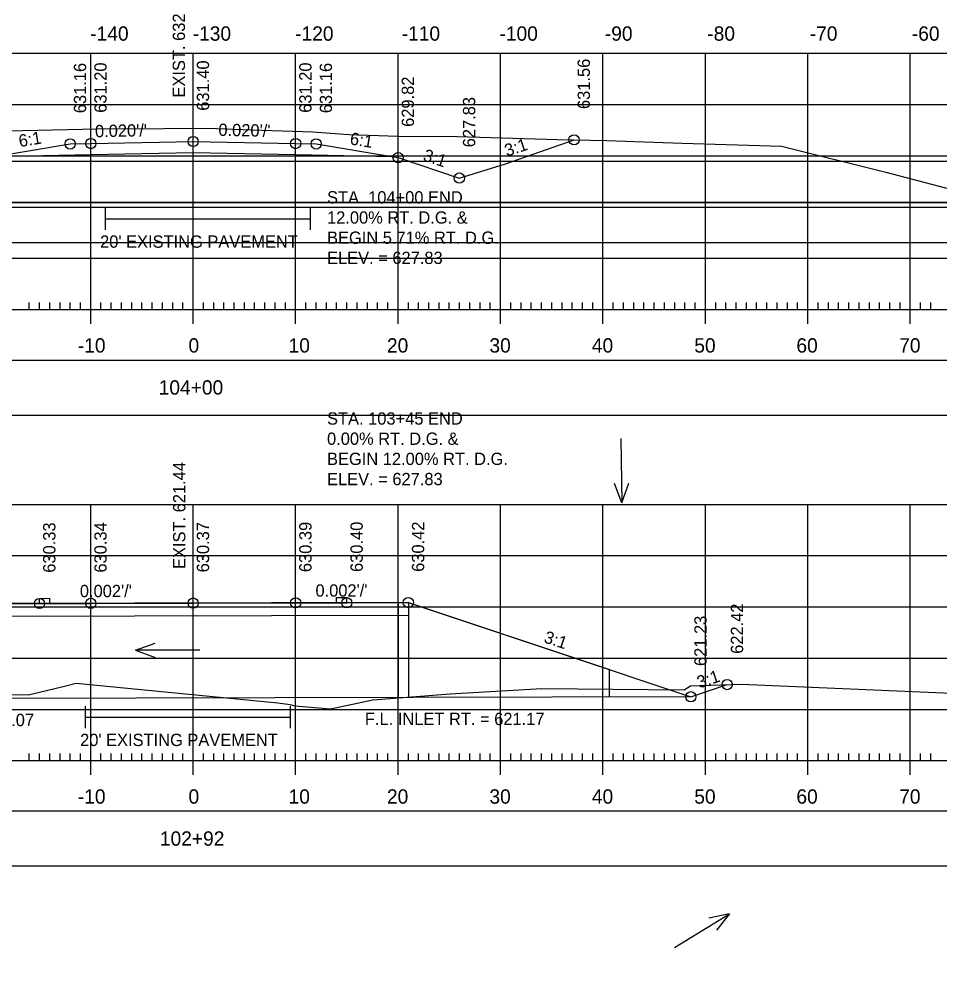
# Model space of a CAD drawing. Extents: x 1381471 to 1382703, y 370300 to 371487.
# Drawn here: x 1381987.8 to 1382077.7, y 370772 to 370865 of the extents above; entities that cross this region are included whole.
import ezdxf

# ---------------------------------------------------------------- set-up
doc = ezdxf.new("R2010")
doc.units = 0
for name, color, linetype in [('Default', 7, 'Continuous'), ('Level 16', 7, 'Continuous'), ('Level 18', 7, 'Continuous'), ('Level 2', 7, 'Continuous'), ('Level 20', 7, 'Continuous'), ('Level 21', 7, 'Continuous'), ('Level 22', 7, 'Continuous'), ('Level 26', 7, 'Continuous'), ('Level 39', 7, 'Continuous'), ('Level 4', 7, 'Continuous'), ('Level 40', 7, 'Continuous'), ('Level 41', 7, 'Continuous'), ('Level 42', 7, 'Continuous'), ('Level 45', 7, 'Continuous'), ('Level 5', 7, 'Continuous'), ('Level 6', 7, 'Continuous')]:
    doc.layers.add(name, color=color, linetype=linetype)

msp = doc.modelspace()

# ---------------------------------------------------------------- linework, layer by layer
at = {"layer": 'Default'}
for p, q in [((1382024.772, 370808.107), (1382025.771, 370808.111)), ((1382024.772, 370808.107), (1382024.772, 370798.847)), ((1382025.771, 370808.111), (1382045.403, 370801.561)), ((1382025.772, 370808.111), (1382025.772, 370798.849)), ((1382045.403, 370798.896), (1382045.403, 370801.561))]:
    msp.add_line(p, q, dxfattribs=at)
at = {"layer": 'Level 16'}
for p, q in [((1381996.177, 370846.608), (1381996.177, 370844.472)), ((1382016.177, 370846.608), (1382016.177, 370844.472)), ((1381996.177, 370845.54), (1382016.177, 370845.54)), ((1382025.775, 370806.849), (1381983.775, 370806.749)), ((1382053.325, 370798.915), (1381955.822, 370798.682)), ((1381994.226, 370797.988), (1381994.226, 370795.852)), ((1382014.226, 370797.988), (1382014.226, 370795.852)), ((1381994.226, 370796.92), (1382014.226, 370796.92))]:
    msp.add_line(p, q, dxfattribs=at)
at = {"layer": 'Level 18'}
for points in [[(1381986.639, 370854.131), (1381995.441, 370854.317), (1382001.903, 370854.37), (1382006.177, 370854.378), (1382010.508, 370854.233), (1382016.454, 370854.043), (1382017.738, 370853.933), (1382019.06, 370853.849), (1382020.004, 370853.756), (1382024.738, 370853.599), (1382030.583, 370853.56), (1382040.341, 370853.292), (1382045.103, 370853.174), (1382052.493, 370852.938), (1382062.195, 370852.629), (1382072.39, 370850.094), (1382091.946, 370844.952), (1382092.414, 370844.91), (1382117.68, 370845.162), (1382118.449, 370845.197), (1382120.92, 370845.224), (1382144.772, 370844.774)], [(1381947.353, 370799.265), (1381988.698, 370799.103), (1381992.353, 370799.97), (1381993.354, 370800.244), (1382013.021, 370798.303), (1382014.226, 370798.141), (1382014.707, 370798.032), (1382018.159, 370797.726), (1382022.298, 370798.605), (1382029.855, 370799.193), (1382038.801, 370799.717), (1382052.694, 370799.603), (1382053.325, 370799.965), (1382058.303, 370800.151), (1382079.532, 370799.229), (1382086.886, 370799.083), (1382094.654, 370799.642), (1382099.004, 370799.754), (1382110.953, 370798.923), (1382131.63, 370799.658), (1382142.637, 370800.83), (1382144.772, 370801.226)]]:
    msp.add_lwpolyline(points, dxfattribs=at)
at = {"layer": 'Level 2'}
msp.add_lwpolyline([(1381985.386, 370851.616), (1381994.772, 370851.803), (1382004.772, 370852.003), (1382014.772, 370851.803), (1382024.158, 370851.616)], dxfattribs=at)
at = {"layer": 'Level 20'}
for points in [[(1381962.296, 370854.28), (1381977.685, 370849.151), (1381984.772, 370851.513), (1381985.386, 370851.616), (1381992.772, 370852.847), (1381994.772, 370852.887), (1382004.772, 370853.087), (1382014.772, 370852.887), (1382016.772, 370852.847), (1382024.158, 370851.616), (1382024.772, 370851.513), (1382030.75, 370849.521), (1382035.248, 370850.917), (1382041.945, 370853.253)], [(1381954.142, 370799.239), (1381955.816, 370798.68), (1381980.499, 370806.908), (1381983.772, 370807.999), (1381989.772, 370808.013), (1381994.772, 370808.025), (1382004.772, 370808.049), (1382014.772, 370808.073), (1382019.772, 370808.085), (1382025.772, 370808.099), (1382028.999, 370807.023), (1382053.338, 370798.91), (1382056.903, 370800.099)]]:
    msp.add_lwpolyline(points, dxfattribs=at)
at = {"layer": 'Level 22'}
for p, q in [((1381864.772, 370861.691), (1382144.772, 370861.691)), ((1381994.772, 370836.691), (1381994.772, 370861.691)), ((1382004.772, 370836.691), (1382004.772, 370861.691)), ((1382014.772, 370836.691), (1382014.772, 370861.691)), ((1382024.772, 370836.691), (1382024.772, 370861.691)), ((1382034.772, 370836.691), (1382034.772, 370861.691)), ((1382044.772, 370836.691), (1382044.772, 370861.691)), ((1382054.772, 370836.691), (1382054.772, 370861.691)), ((1382064.772, 370836.691), (1382064.772, 370861.691)), ((1382074.772, 370836.691), (1382074.772, 370861.691)), ((1381864.772, 370856.691), (1382144.772, 370856.691)), ((1381864.772, 370851.691), (1382144.772, 370851.691)), ((1381864.772, 370846.691), (1382144.772, 370846.691)), ((1381864.772, 370841.691), (1382144.772, 370841.691)), ((1381864.772, 370836.691), (1382144.772, 370836.691)), ((1381864.772, 370817.68), (1382144.772, 370817.68)), ((1381994.772, 370792.68), (1381994.772, 370817.68)), ((1382004.772, 370792.68), (1382004.772, 370817.68)), ((1382014.772, 370792.68), (1382014.772, 370817.68)), ((1382024.772, 370792.68), (1382024.772, 370817.68)), ((1382034.772, 370792.68), (1382034.772, 370817.68)), ((1382044.772, 370792.68), (1382044.772, 370817.68)), ((1382054.772, 370792.68), (1382054.772, 370817.68)), ((1382064.772, 370792.68), (1382064.772, 370817.68)), ((1382074.772, 370792.68), (1382074.772, 370817.68)), ((1381864.772, 370812.68), (1382144.772, 370812.68)), ((1381864.772, 370807.68), (1382144.772, 370807.68)), ((1381864.772, 370802.68), (1382144.772, 370802.68)), ((1381864.772, 370797.68), (1382144.772, 370797.68)), ((1381864.772, 370792.68), (1382144.772, 370792.68))]:
    msp.add_line(p, q, dxfattribs=at)
at = {"layer": 'Level 26'}
for centre in [(1381992.772, 370852.847), (1381994.772, 370852.887), (1382004.772, 370853.087), (1382014.772, 370852.887), (1382016.772, 370852.847), (1382041.945, 370853.253), (1382024.772, 370851.513), (1382030.75, 370849.521), (1382030.75, 370849.521), (1381989.772, 370808.013), (1381994.772, 370808.025), (1382004.772, 370808.049), (1382014.772, 370808.073), (1382019.772, 370808.085), (1382025.772, 370808.099), (1382056.903, 370800.099), (1382053.338, 370798.91), (1382053.338, 370798.91)]:
    msp.add_circle(centre, 0.5, dxfattribs=at)
at = {"layer": 'Level 39'}
for p, q in [((1381989.772, 370808.013), (1381989.772, 370808.513)), ((1381990.772, 370808.016), (1381990.772, 370808.516)), ((1382018.772, 370808.082), (1382018.772, 370808.582)), ((1382019.772, 370808.085), (1382019.772, 370808.585))]:
    msp.add_line(p, q, dxfattribs=at)
at = {"layer": 'Level 4'}
for p, q in [((1381994.772, 370835.291), (1381994.772, 370838.091)), ((1382004.772, 370835.291), (1382004.772, 370838.091)), ((1382014.772, 370835.291), (1382014.772, 370838.091)), ((1382024.772, 370835.291), (1382024.772, 370838.091)), ((1382034.772, 370835.291), (1382034.772, 370838.091)), ((1382044.772, 370835.291), (1382044.772, 370838.091)), ((1382054.772, 370835.291), (1382054.772, 370838.091)), ((1382064.772, 370835.291), (1382064.772, 370838.091)), ((1382074.772, 370835.291), (1382074.772, 370838.091)), ((1381988.772, 370836.691), (1381988.772, 370837.391)), ((1381989.772, 370836.691), (1381989.772, 370837.391)), ((1381990.772, 370836.691), (1381990.772, 370837.391)), ((1381991.772, 370836.691), (1381991.772, 370837.391)), ((1381992.772, 370836.691), (1381992.772, 370837.391)), ((1381993.772, 370836.691), (1381993.772, 370837.391)), ((1381995.772, 370836.691), (1381995.772, 370837.391)), ((1381996.772, 370836.691), (1381996.772, 370837.391)), ((1381997.772, 370836.691), (1381997.772, 370837.391)), ((1381998.772, 370836.691), (1381998.772, 370837.391)), ((1381999.772, 370836.691), (1381999.772, 370837.391)), ((1382000.772, 370836.691), (1382000.772, 370837.391)), ((1382001.772, 370836.691), (1382001.772, 370837.391)), ((1382002.772, 370836.691), (1382002.772, 370837.391)), ((1382003.772, 370836.691), (1382003.772, 370837.391)), ((1382005.772, 370836.691), (1382005.772, 370837.391)), ((1382006.772, 370836.691), (1382006.772, 370837.391)), ((1382007.772, 370836.691), (1382007.772, 370837.391)), ((1382008.772, 370836.691), (1382008.772, 370837.391)), ((1382009.772, 370836.691), (1382009.772, 370837.391)), ((1382010.772, 370836.691), (1382010.772, 370837.391)), ((1382011.772, 370836.691), (1382011.772, 370837.391)), ((1382012.772, 370836.691), (1382012.772, 370837.391)), ((1382013.772, 370836.691), (1382013.772, 370837.391)), ((1382015.772, 370836.691), (1382015.772, 370837.391)), ((1382016.772, 370836.691), (1382016.772, 370837.391)), ((1382017.772, 370836.691), (1382017.772, 370837.391)), ((1382018.772, 370836.691), (1382018.772, 370837.391)), ((1382019.772, 370836.691), (1382019.772, 370837.391)), ((1382020.772, 370836.691), (1382020.772, 370837.391)), ((1382021.772, 370836.691), (1382021.772, 370837.391)), ((1382022.772, 370836.691), (1382022.772, 370837.391)), ((1382023.772, 370836.691), (1382023.772, 370837.391)), ((1382025.772, 370836.691), (1382025.772, 370837.391)), ((1382026.772, 370836.691), (1382026.772, 370837.391)), ((1382027.772, 370836.691), (1382027.772, 370837.391)), ((1382028.772, 370836.691), (1382028.772, 370837.391)), ((1382029.772, 370836.691), (1382029.772, 370837.391)), ((1382030.772, 370836.691), (1382030.772, 370837.391)), ((1382031.772, 370836.691), (1382031.772, 370837.391)), ((1382032.772, 370836.691), (1382032.772, 370837.391)), ((1382033.772, 370836.691), (1382033.772, 370837.391)), ((1382035.772, 370836.691), (1382035.772, 370837.391)), ((1382036.772, 370836.691), (1382036.772, 370837.391)), ((1382037.772, 370836.691), (1382037.772, 370837.391)), ((1382038.772, 370836.691), (1382038.772, 370837.391)), ((1382039.772, 370836.691), (1382039.772, 370837.391)), ((1382040.772, 370836.691), (1382040.772, 370837.391)), ((1382041.772, 370836.691), (1382041.772, 370837.391)), ((1382042.772, 370836.691), (1382042.772, 370837.391)), ((1382043.772, 370836.691), (1382043.772, 370837.391)), ((1382045.772, 370836.691), (1382045.772, 370837.391)), ((1382046.772, 370836.691), (1382046.772, 370837.391)), ((1382047.772, 370836.691), (1382047.772, 370837.391)), ((1382048.772, 370836.691), (1382048.772, 370837.391)), ((1382049.772, 370836.691), (1382049.772, 370837.391)), ((1382050.772, 370836.691), (1382050.772, 370837.391)), ((1382051.772, 370836.691), (1382051.772, 370837.391)), ((1382052.772, 370836.691), (1382052.772, 370837.391)), ((1382053.772, 370836.691), (1382053.772, 370837.391)), ((1382055.772, 370836.691), (1382055.772, 370837.391)), ((1382056.772, 370836.691), (1382056.772, 370837.391)), ((1382057.772, 370836.691), (1382057.772, 370837.391)), ((1382058.772, 370836.691), (1382058.772, 370837.391)), ((1382059.772, 370836.691), (1382059.772, 370837.391)), ((1382060.772, 370836.691), (1382060.772, 370837.391)), ((1382061.772, 370836.691), (1382061.772, 370837.391)), ((1382062.772, 370836.691), (1382062.772, 370837.391)), ((1382063.772, 370836.691), (1382063.772, 370837.391)), ((1382065.772, 370836.691), (1382065.772, 370837.391)), ((1382066.772, 370836.691), (1382066.772, 370837.391)), ((1382067.772, 370836.691), (1382067.772, 370837.391)), ((1382068.772, 370836.691), (1382068.772, 370837.391)), ((1382069.772, 370836.691), (1382069.772, 370837.391)), ((1382070.772, 370836.691), (1382070.772, 370837.391)), ((1382071.772, 370836.691), (1382071.772, 370837.391)), ((1382072.772, 370836.691), (1382072.772, 370837.391)), ((1382073.772, 370836.691), (1382073.772, 370837.391)), ((1382075.772, 370836.691), (1382075.772, 370837.391)), ((1382076.772, 370836.691), (1382076.772, 370837.391)), ((1381864.772, 370836.691), (1382144.772, 370836.691)), ((1381988.772, 370792.68), (1381988.772, 370793.38)), ((1381989.772, 370792.68), (1381989.772, 370793.38)), ((1381990.772, 370792.68), (1381990.772, 370793.38)), ((1381991.772, 370792.68), (1381991.772, 370793.38)), ((1381992.772, 370792.68), (1381992.772, 370793.38)), ((1381993.772, 370792.68), (1381993.772, 370793.38)), ((1381994.772, 370791.28), (1381994.772, 370794.08)), ((1381995.772, 370792.68), (1381995.772, 370793.38)), ((1381996.772, 370792.68), (1381996.772, 370793.38)), ((1381997.772, 370792.68), (1381997.772, 370793.38)), ((1381998.772, 370792.68), (1381998.772, 370793.38)), ((1381999.772, 370792.68), (1381999.772, 370793.38)), ((1382000.772, 370792.68), (1382000.772, 370793.38)), ((1382001.772, 370792.68), (1382001.772, 370793.38)), ((1382002.772, 370792.68), (1382002.772, 370793.38)), ((1382003.772, 370792.68), (1382003.772, 370793.38)), ((1382004.772, 370791.28), (1382004.772, 370794.08)), ((1382005.772, 370792.68), (1382005.772, 370793.38)), ((1382006.772, 370792.68), (1382006.772, 370793.38)), ((1382007.772, 370792.68), (1382007.772, 370793.38)), ((1382008.772, 370792.68), (1382008.772, 370793.38)), ((1382009.772, 370792.68), (1382009.772, 370793.38)), ((1382010.772, 370792.68), (1382010.772, 370793.38)), ((1382011.772, 370792.68), (1382011.772, 370793.38)), ((1382012.772, 370792.68), (1382012.772, 370793.38)), ((1382013.772, 370792.68), (1382013.772, 370793.38)), ((1382014.772, 370791.28), (1382014.772, 370794.08)), ((1382015.772, 370792.68), (1382015.772, 370793.38)), ((1382016.772, 370792.68), (1382016.772, 370793.38)), ((1382017.772, 370792.68), (1382017.772, 370793.38)), ((1382018.772, 370792.68), (1382018.772, 370793.38)), ((1382019.772, 370792.68), (1382019.772, 370793.38)), ((1382020.772, 370792.68), (1382020.772, 370793.38)), ((1382021.772, 370792.68), (1382021.772, 370793.38)), ((1382022.772, 370792.68), (1382022.772, 370793.38)), ((1382023.772, 370792.68), (1382023.772, 370793.38)), ((1382024.772, 370791.28), (1382024.772, 370794.08)), ((1382025.772, 370792.68), (1382025.772, 370793.38)), ((1382026.772, 370792.68), (1382026.772, 370793.38)), ((1382027.772, 370792.68), (1382027.772, 370793.38)), ((1382028.772, 370792.68), (1382028.772, 370793.38)), ((1382029.772, 370792.68), (1382029.772, 370793.38)), ((1382030.772, 370792.68), (1382030.772, 370793.38)), ((1382031.772, 370792.68), (1382031.772, 370793.38)), ((1382032.772, 370792.68), (1382032.772, 370793.38)), ((1382033.772, 370792.68), (1382033.772, 370793.38)), ((1382034.772, 370791.28), (1382034.772, 370794.08)), ((1382035.772, 370792.68), (1382035.772, 370793.38)), ((1382036.772, 370792.68), (1382036.772, 370793.38)), ((1382037.772, 370792.68), (1382037.772, 370793.38)), ((1382038.772, 370792.68), (1382038.772, 370793.38)), ((1382039.772, 370792.68), (1382039.772, 370793.38)), ((1382040.772, 370792.68), (1382040.772, 370793.38)), ((1382041.772, 370792.68), (1382041.772, 370793.38)), ((1382042.772, 370792.68), (1382042.772, 370793.38)), ((1382043.772, 370792.68), (1382043.772, 370793.38)), ((1382044.772, 370791.28), (1382044.772, 370794.08)), ((1382045.772, 370792.68), (1382045.772, 370793.38)), ((1382046.772, 370792.68), (1382046.772, 370793.38)), ((1382047.772, 370792.68), (1382047.772, 370793.38)), ((1382048.772, 370792.68), (1382048.772, 370793.38)), ((1382049.772, 370792.68), (1382049.772, 370793.38)), ((1382050.772, 370792.68), (1382050.772, 370793.38)), ((1382051.772, 370792.68), (1382051.772, 370793.38)), ((1382052.772, 370792.68), (1382052.772, 370793.38)), ((1382053.772, 370792.68), (1382053.772, 370793.38)), ((1382054.772, 370791.28), (1382054.772, 370794.08)), ((1382055.772, 370792.68), (1382055.772, 370793.38)), ((1382056.772, 370792.68), (1382056.772, 370793.38)), ((1382057.772, 370792.68), (1382057.772, 370793.38)), ((1382058.772, 370792.68), (1382058.772, 370793.38)), ((1382059.772, 370792.68), (1382059.772, 370793.38)), ((1382060.772, 370792.68), (1382060.772, 370793.38)), ((1382061.772, 370792.68), (1382061.772, 370793.38)), ((1382062.772, 370792.68), (1382062.772, 370793.38)), ((1382063.772, 370792.68), (1382063.772, 370793.38)), ((1382064.772, 370791.28), (1382064.772, 370794.08)), ((1382065.772, 370792.68), (1382065.772, 370793.38)), ((1382066.772, 370792.68), (1382066.772, 370793.38)), ((1382067.772, 370792.68), (1382067.772, 370793.38)), ((1382068.772, 370792.68), (1382068.772, 370793.38)), ((1382069.772, 370792.68), (1382069.772, 370793.38)), ((1382070.772, 370792.68), (1382070.772, 370793.38)), ((1382071.772, 370792.68), (1382071.772, 370793.38)), ((1382072.772, 370792.68), (1382072.772, 370793.38)), ((1382073.772, 370792.68), (1382073.772, 370793.38)), ((1382074.772, 370791.28), (1382074.772, 370794.08)), ((1382075.772, 370792.68), (1382075.772, 370793.38)), ((1382076.772, 370792.68), (1382076.772, 370793.38)), ((1381864.772, 370792.68), (1382144.772, 370792.68))]:
    msp.add_line(p, q, dxfattribs=at)
at = {"layer": 'Level 40'}
for p, q in [((1382046.506, 370824.107), (1382046.625, 370817.823)), ((1382046.625, 370817.823), (1382045.889, 370819.733)), ((1382046.625, 370817.823), (1382047.289, 370819.76)), ((1381999.145, 370803.454), (1382001.068, 370804.154)), ((1382005.429, 370803.454), (1381999.145, 370803.454)), ((1381999.145, 370803.454), (1382001.068, 370802.754)), ((1382051.767, 370774.432), (1382057.114, 370777.734)), ((1382057.114, 370777.734), (1382055.109, 370777.319)), ((1382057.114, 370777.734), (1382055.845, 370776.128))]:
    msp.add_line(p, q, dxfattribs=at)
at = {"layer": 'Level 45'}
for p, q in [((1382294.793, 370851.12), (1381978.613, 370851.12)), ((1381966.213, 370847.142), (1382299.546, 370847.142)), ((1381966.213, 370847.137), (1382299.546, 370847.137)), ((1381978.613, 370843.242), (1382294.793, 370843.242))]:
    msp.add_line(p, q, dxfattribs=at)
for points in [[(1381966.206, 371060.475), (1382299.546, 371060.475), (1382299.546, 370847.137), (1381966.206, 370847.137)], [(1382212.533, 371056.58), (1382232.153, 371056.58), (1382232.153, 371046.7), (1382248.266, 371046.7), (1382271.465, 371046.7), (1382271.465, 371022.368), (1382294.793, 371022.368), (1382294.793, 370851.12), (1381978.613, 370851.12), (1381978.613, 371056.58)], [(1381966.206, 370847.137), (1382299.546, 370847.137), (1382299.546, 370633.799), (1381966.206, 370633.799)], [(1382212.533, 370843.242), (1382232.153, 370843.242), (1382232.153, 370833.362), (1382248.266, 370833.362), (1382271.465, 370833.362), (1382271.465, 370809.03), (1382294.793, 370809.03), (1382294.793, 370637.782), (1381978.613, 370637.782), (1381978.613, 370843.242)]]:
    msp.add_lwpolyline(points, close=True, dxfattribs=at)
at = {"layer": 'Level 6'}
for p, q in [((1381989.772, 370808.512), (1381990.772, 370808.516)), ((1382018.772, 370808.581), (1382019.772, 370808.585)), ((1382025.772, 370808.099), (1381983.772, 370807.999))]:
    msp.add_line(p, q, dxfattribs=at)
for points in [[(1381850.409, 370826.389), (1382159.135, 370826.389), (1382159.135, 370831.711), (1381850.409, 370831.711)], [(1381850.409, 370782.42), (1382159.135, 370782.42), (1382159.135, 370787.741), (1381850.409, 370787.741)]]:
    msp.add_lwpolyline(points, close=True, dxfattribs=at)

# ---------------------------------------------------------------- texts
at = {"layer": 'Level 21'}
for s, p in [("20' EXISTING PAVEMENT", (1381995.684, 370842.722)), ('F.L. OUTLET LT. = 621.07', (1381970.194, 370796.047)), ('F.L. INLET RT. = 621.17', (1382021.537, 370796.152)), ("20' EXISTING PAVEMENT", (1381993.733, 370794.102))]:
    msp.add_text(s, height=1.2, dxfattribs=at).set_placement(p)
at = {"layer": 'Level 41'}
for s, p in [('EXIST. 632.68', (1382003.972, 370857.375)), ('631.16', (1381994.322, 370855.847)), ('631.20', (1381996.322, 370855.887)), ('631.40', (1382006.322, 370856.087)), ('631.20', (1382016.322, 370855.887)), ('631.16', (1382018.322, 370855.847)), ('631.56', (1382043.495, 370856.253)), ('629.82', (1382026.322, 370854.513)), ('627.83', (1382032.3, 370852.521)), ('EXIST. 621.44', (1382004.007, 370811.376)), ('630.33', (1381991.322, 370811.013)), ('630.34', (1381996.322, 370811.025)), ('630.37', (1382006.322, 370811.049)), ('630.39', (1382016.322, 370811.073)), ('630.40', (1382021.322, 370811.085)), ('630.42', (1382027.322, 370811.099)), ('622.42', (1382058.453, 370803.099)), ('621.23', (1382054.888, 370801.91))]:
    msp.add_text(s, height=1.2, rotation=90, dxfattribs=at).set_placement(p)
at = {"layer": 'Level 42'}
for s, rotation, p in [("0.020'/'", 1.14576, (1381995.199, 370853.495)), ("0.020'/'", 358.85424, (1382007.223, 370853.638)), ('6:1', 9.46232, (1381987.842, 370852.532)), ('6:1', 350.53749, (1382020.006, 370852.814)), ('3:1', 18.43493, (1382035.4, 370851.598)), ('3:1', 341.56507, (1382027.13, 370851.254)), ("0.002'/'", 0.13636, (1381993.709, 370808.623)), ("0.002'/'", 0.13647, (1382016.709, 370808.677)), ('3:1', 341.56507, (1382038.924, 370804.242)), ('3:1', 18.43493, (1382054.174, 370799.716))]:
    msp.add_text(s, height=1.2, rotation=rotation, dxfattribs=at).set_placement(p)
at = {"layer": 'Level 45'}
for s, p in [('-140', (1381994.723, 370862.92)), ('-130', (1382004.723, 370862.92)), ('-120', (1382014.723, 370862.92)), ('-110', (1382025.12, 370862.92)), ('-100', (1382034.668, 370862.92)), ('-90', (1382044.954, 370862.92)), ('-80', (1382054.954, 370862.92)), ('-70', (1382064.954, 370862.92)), ('-60', (1382074.921, 370862.92))]:
    msp.add_text(s, height=1.4, dxfattribs=at).set_placement(p)
at = {"layer": 'Level 5'}
for s, height, p in [('STA. 104+00 END', 1.2, (1382017.837, 370847.039)), ('12.00% RT. D.G. &', 1.2, (1382017.837, 370845.071)), ('BEGIN 5.71% RT. D.G.', 1.2, (1382017.837, 370843.103)), ('ELEV. = 627.83', 1.2, (1382017.837, 370841.135)), ('-10', 1.4, (1381993.51, 370832.491)), ('0', 1.4, (1382004.315, 370832.491)), ('10', 1.4, (1382014.083, 370832.491)), ('20', 1.4, (1382023.686, 370832.491)), ('30', 1.4, (1382033.686, 370832.491)), ('40', 1.4, (1382043.686, 370832.491)), ('50', 1.4, (1382053.686, 370832.491)), ('60', 1.4, (1382063.653, 370832.491)), ('70', 1.4, (1382073.686, 370832.491)), ('104+00', 1.4, (1382001.404, 370828.391)), ('STA. 103+45 END', 1.2, (1382017.837, 370825.459)), ('0.00% RT. D.G. &', 1.2, (1382017.837, 370823.491)), ('BEGIN 12.00% RT. D.G.', 1.2, (1382017.837, 370821.523)), ('ELEV. = 627.83', 1.2, (1382017.837, 370819.555)), ('-10', 1.4, (1381993.51, 370788.48)), ('0', 1.4, (1382004.315, 370788.48)), ('10', 1.4, (1382014.083, 370788.48)), ('20', 1.4, (1382023.686, 370788.48)), ('30', 1.4, (1382033.686, 370788.48)), ('40', 1.4, (1382043.686, 370788.48)), ('50', 1.4, (1382053.686, 370788.48)), ('60', 1.4, (1382063.653, 370788.48)), ('70', 1.4, (1382073.686, 370788.48)), ('102+92', 1.4, (1382001.52, 370784.38))]:
    msp.add_text(s, height=height, dxfattribs=at).set_placement(p)

doc.saveas('drawing.dxf')
